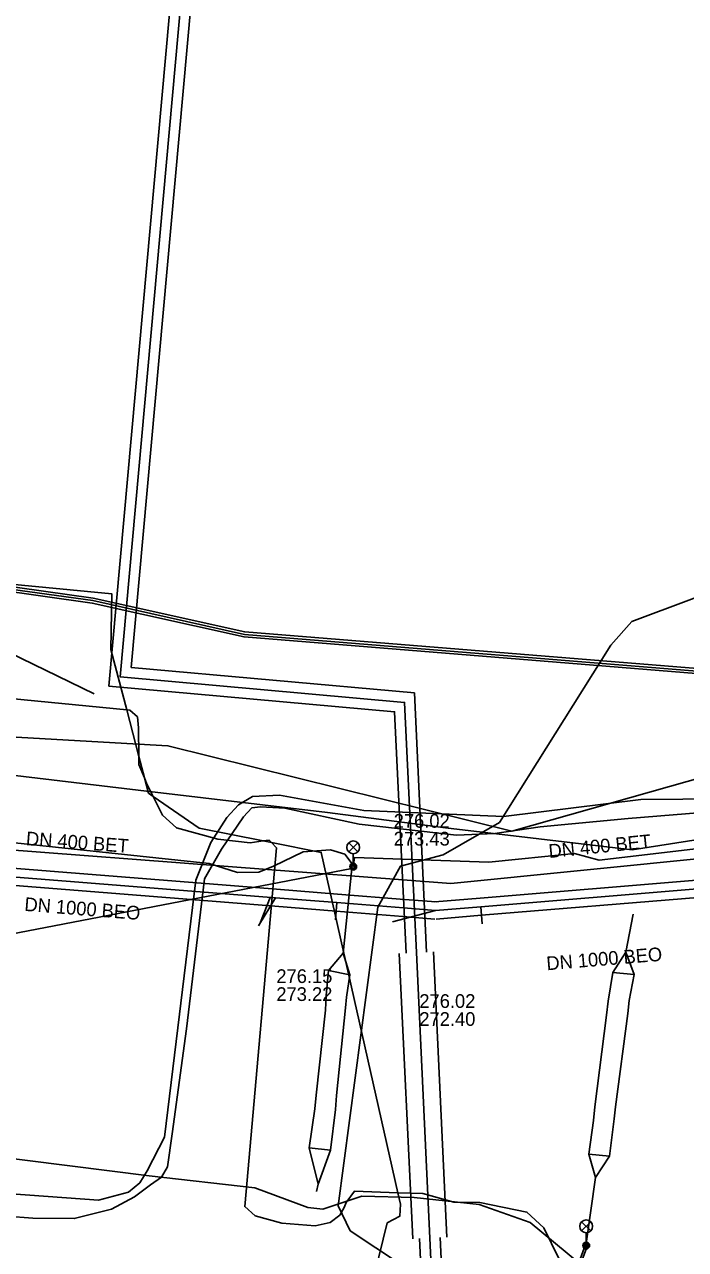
# Model space of a CAD drawing. Extents: x -595540 to -593988, y -1160850 to -1159202.
# Drawn here: x -594121.2 to -594082.6, y -1160632.9 to -1160561.3 of the extents above; entities that cross this region are included whole.
import ezdxf

# ---------------------------------------------------------------- set-up
doc = ezdxf.new("R2010")
doc.units = 0
for name, color, linetype in [('BKOM-ODVODNENI_trasa sítě', 7, 'Continuous'), ('BVK-DESTOVA_popisy', 7, 'Continuous'), ('BVK-DESTOVA_trasa sítě', 7, 'Continuous'), ('BVK-DESTOVA_trasa sítě obvodem', 7, 'Continuous'), ('BVK-SPLASKOVA_popisy', 7, 'Continuous'), ('BVK-SPLASKOVA_trasa sítě', 7, 'Continuous'), ('CETIN_kabel podzemní', 7, 'Continuous'), ('DESTOVA-NEPROVOZOVANA_popisy', 7, 'Continuous'), ('DESTOVA_trasa neprovozované sítě', 7, 'Continuous'), ('DPMB_kabel', 7, 'Continuous'), ('DPMB_kyneta', 7, 'Continuous'), ('DPMB_trolejové vedení-nosné lano', 7, 'Continuous'), ('EON-NN_kabel', 7, 'Continuous'), ('EON-NN_kabel zrušené sítě', 7, 'Continuous'), ('EON-VN_kabel', 7, 'Continuous'), ('TEPLARNY-HORKOVODY_trasa sítě', 7, 'Continuous'), ('TEPLARNY-HORKOVODY_trasa sítě obvodem', 7, 'Continuous'), ('TSB_kabel VO', 7, 'Continuous'), ('TSB_lampy VO', 7, 'Continuous')]:
    doc.layers.add(name, color=color, linetype=linetype)

msp = doc.modelspace()

# ---------------------------------------------------------------- linework, layer by layer
at = {"layer": 'BKOM-ODVODNENI_trasa sítě'}
msp.add_lwpolyline([(-594107.39, -1160613.76), (-594106.83, -1160612.32)], dxfattribs=at)
at = {"layer": 'BVK-DESTOVA_popisy'}
msp.add_line((-594098.113, -1160618.899), (-594098.113, -1160618.899), dxfattribs=at)
at = {"layer": 'BVK-DESTOVA_trasa sítě'}
for points in [[(-594132.702, -1160610.252), (-594106.505, -1160612.34), (-594102.936, -1160612.624), (-594099.029, -1160612.935), (-594097.165, -1160613.084)], [(-594097.165, -1160613.084), (-594094.524, -1160612.865), (-594081.658, -1160611.8), (-594072.835, -1160611.07)]]:
    msp.add_lwpolyline(points, dxfattribs=at)
at = {"layer": 'BVK-DESTOVA_trasa sítě obvodem'}
for points in [[(-594097.125, -1160612.586), (-594098.989, -1160612.437), (-594102.897, -1160612.126), (-594106.465, -1160611.841), (-594132.662, -1160609.754)], [(-594097.205, -1160613.582), (-594099.068, -1160613.434), (-594102.976, -1160613.122), (-594106.545, -1160612.838), (-594132.742, -1160610.75)], [(-594072.876, -1160610.572), (-594081.699, -1160611.302), (-594094.565, -1160612.367), (-594097.206, -1160612.586)], [(-594072.794, -1160611.568), (-594081.617, -1160612.299), (-594094.483, -1160613.364), (-594097.124, -1160613.582)]]:
    msp.add_lwpolyline(points, dxfattribs=at)
at = {"layer": 'BVK-SPLASKOVA_popisy'}
msp.add_line((-594099.61, -1160607.45), (-594099.61, -1160607.45), dxfattribs=at)
at = {"layer": 'BVK-SPLASKOVA_trasa sítě'}
for p, q in [((-594133.999, -1160608.619), (-594096.272, -1160611.505)), ((-594096.272, -1160611.505), (-594072.928, -1160609.152))]:
    msp.add_line(p, q, dxfattribs=at)
at = {"layer": 'CETIN_kabel podzemní'}
for points in [[(-594093.96, -1160635.49), (-594099.15, -1160633.78), (-594102.15, -1160631.79), (-594102.86, -1160630.34), (-594100.54, -1160612.89), (-594099.21, -1160610.49), (-594096.73, -1160609.84), (-594093.44, -1160607.95), (-594086.93, -1160597.59), (-594085.71, -1160596.21), (-594078.74, -1160593.59), (-594062.5, -1160590.98), (-594052.54, -1160586.27), (-594045.39, -1160580.71), (-594043.7, -1160576.77)], [(-594140.45, -1160627.03), (-594139.06, -1160627.33), (-594136.7, -1160603.86), (-594131.93, -1160604.23), (-594128.31, -1160604.51), (-594125.93, -1160604.7), (-594124.19, -1160604.91), (-594114.53, -1160606.05), (-594103.48, -1160607.36), (-594096.58, -1160608.25), (-594085.69, -1160609.54), (-594071.39, -1160607.3), (-594062.5, -1160603.34), (-594027.83, -1160583.05), (-594016.11, -1160577.35)], [(-594062.59, -1160601.03), (-594073.26, -1160602.95), (-594092.72, -1160608.46), (-594112.8, -1160603.46), (-594124.76, -1160602.78), (-594125.51, -1160603.16), (-594126.96, -1160606.3)]]:
    msp.add_lwpolyline(points, dxfattribs=at)
at = {"layer": 'DESTOVA-NEPROVOZOVANA_popisy'}
msp.add_line((-594106.465, -1160618.37), (-594106.465, -1160618.37), dxfattribs=at)
at = {"layer": 'DESTOVA_trasa neprovozované sítě'}
for p, q in [((-594117.1, -1160600.43), (-594130.112, -1160594.133)), ((-594107.5, -1160613.99), (-594106.505, -1160612.34)), ((-594103.016, -1160613.621), (-594102.936, -1160612.624)), ((-594099.672, -1160613.754), (-594097.165, -1160613.084)), ((-594094.442, -1160613.862), (-594094.524, -1160612.865))]:
    msp.add_line(p, q, dxfattribs=at)
at = {"layer": 'DPMB_kabel'}
for points in [[(-594079.062, -1160599.477), (-594108.353, -1160597.109), (-594117.217, -1160595.128), (-594123.01, -1160594.32), (-594130.684, -1160594.34), (-594134.69, -1160595.747), (-594136.51, -1160598.035), (-594137.52, -1160603.002), (-594139.435, -1160605.626), (-594149.827, -1160603.534), (-594164.231, -1160596.802), (-594176.67, -1160589.147), (-594193.452, -1160578.126), (-594206.785, -1160569.604), (-594219.648, -1160560.042)], [(-594079.062, -1160599.477), (-594108.353, -1160597.109), (-594117.217, -1160595.128), (-594123.01, -1160594.32), (-594130.684, -1160594.34), (-594134.69, -1160595.747), (-594136.51, -1160598.035), (-594137.52, -1160603.002), (-594139.435, -1160605.626), (-594149.827, -1160603.534), (-594164.231, -1160596.802), (-594176.67, -1160589.147), (-594193.452, -1160578.126), (-594206.785, -1160569.604), (-594219.648, -1160560.042)], [(-594078.978, -1160599.183), (-594108.307, -1160596.811), (-594117.163, -1160594.832), (-594122.99, -1160594.02), (-594130.736, -1160594.04), (-594134.87, -1160595.493), (-594136.79, -1160597.905), (-594137.8, -1160602.878), (-594139.565, -1160605.294), (-594149.733, -1160603.246), (-594164.089, -1160596.538), (-594176.51, -1160588.893), (-594193.288, -1160577.874), (-594206.615, -1160569.356), (-594219.472, -1160559.798)], [(-594078.978, -1160599.183), (-594108.307, -1160596.811), (-594117.163, -1160594.832), (-594122.99, -1160594.02), (-594130.736, -1160594.04), (-594134.87, -1160595.493), (-594136.79, -1160597.905), (-594137.8, -1160602.878), (-594139.565, -1160605.294), (-594149.733, -1160603.246), (-594164.089, -1160596.538), (-594176.51, -1160588.893), (-594193.288, -1160577.874), (-594206.615, -1160569.356), (-594219.472, -1160559.798)]]:
    msp.add_lwpolyline(points, dxfattribs=at)
at = {"layer": 'DPMB_kyneta'}
msp.add_lwpolyline([(-594079.02, -1160599.33), (-594108.33, -1160596.96), (-594117.19, -1160594.98), (-594123, -1160594.17), (-594130.71, -1160594.19), (-594134.78, -1160595.62), (-594136.65, -1160597.97), (-594137.66, -1160602.94), (-594139.501, -1160605.46), (-594149.78, -1160603.39), (-594164.16, -1160596.67), (-594176.591, -1160589.02), (-594193.37, -1160578), (-594206.7, -1160569.48), (-594219.56, -1160559.92)], dxfattribs=at)
at = {"layer": 'DPMB_trolejové vedení-nosné lano'}
for points in [[(-594140.06, -1160608.868), (-594123.784, -1160614.5), (-594122.58, -1160614.577), (-594102.063, -1160610.628)], [(-594102.063, -1160610.628), (-594102.569, -1160615.57), (-594103.418, -1160616.598), (-594103.563, -1160618.046), (-594103.603, -1160618.908), (-594104.138, -1160623.879), (-594104.224, -1160624.668), (-594104.556, -1160626.944), (-594104.015, -1160629.061), (-594104.117, -1160629.499)], [(-594088.366, -1160632.543), (-594087.82, -1160628.682), (-594088.224, -1160627.317), (-594087.937, -1160625.344), (-594087.864, -1160624.549), (-594087.192, -1160619.197), (-594087.078, -1160618.375), (-594086.812, -1160616.707), (-594086.047, -1160615.526), (-594085.626, -1160613.291)], [(-594086.047, -1160615.526), (-594085.57, -1160616.825), (-594085.857, -1160618.345), (-594085.944, -1160619.104), (-594086.657, -1160624.552), (-594086.742, -1160625.246), (-594087.002, -1160627.428), (-594087.82, -1160628.682)], [(-594104.015, -1160629.061), (-594103.3, -1160627.091), (-594103.017, -1160624.711), (-594102.948, -1160623.887), (-594102.418, -1160618.762), (-594102.363, -1160618.143), (-594102.17, -1160616.837), (-594102.569, -1160615.57)], [(-594103.418, -1160616.598), (-594102.17, -1160616.837)], [(-594086.812, -1160616.707), (-594085.57, -1160616.825)], [(-594104.556, -1160626.944), (-594103.3, -1160627.091)], [(-594088.224, -1160627.317), (-594087.002, -1160627.428)]]:
    msp.add_lwpolyline(points, dxfattribs=at)
at = {"layer": 'EON-NN_kabel'}
for points in [[(-594125.8, -1160600.33), (-594115.203, -1160601.373), (-594115.03, -1160601.39), (-594114.57, -1160601.78), (-594114.52, -1160602.41), (-594114.497, -1160604.084), (-594114.49, -1160604.56), (-594114.172, -1160605.329), (-594114.04, -1160605.65), (-594113.655, -1160606.424)], [(-594113.655, -1160606.424), (-594113.11, -1160607.52), (-594112.3, -1160608.26), (-594109.89, -1160608.92), (-594107.99, -1160609.14), (-594107.229, -1160609.022), (-594106.89, -1160608.97), (-594106.752, -1160609.117), (-594106.46, -1160609.43), (-594108.31, -1160630.38), (-594107.7, -1160630.92), (-594106.14, -1160631.34), (-594104.2, -1160631.5), (-594103.33, -1160631.31), (-594102.76, -1160630.88), (-594102.51, -1160630.44), (-594102.39, -1160630.15), (-594101.91, -1160629.48), (-594099.372, -1160629.569), (-594097.9, -1160629.62), (-594096.09, -1160630.12), (-594094.59, -1160630.14), (-594091.83, -1160630.7), (-594090.84, -1160631.63), (-594089.96, -1160633.42)]]:
    msp.add_lwpolyline(points, dxfattribs=at)
at = {"layer": 'EON-NN_kabel zrušené sítě'}
msp.add_lwpolyline([(-594105.574, -1160654.122), (-594099.983, -1160631.336), (-594099.253, -1160630.941), (-594099.22, -1160630.242), (-594099.372, -1160629.569), (-594103.846, -1160609.696), (-594106.752, -1160609.117), (-594107.229, -1160609.022), (-594110.969, -1160608.278), (-594113.655, -1160606.424), (-594113.938, -1160606.229), (-594114.172, -1160605.329), (-594114.497, -1160604.084), (-594115.203, -1160601.373), (-594116.124, -1160597.836), (-594116.065, -1160594.59), (-594123.806, -1160593.852)], dxfattribs=at)
at = {"layer": 'EON-VN_kabel'}
for points in [[(-594080.269, -1160606.556), (-594085.176, -1160606.603), (-594093.194, -1160607.596), (-594101.355, -1160607.237), (-594106.272, -1160606.355), (-594107.848, -1160606.433), (-594108.672, -1160606.914), (-594109.362, -1160607.65), (-594110.283, -1160609.12), (-594111.172, -1160611.316), (-594113.006, -1160626.334), (-594114.004, -1160628.293), (-594114.443, -1160628.99), (-594115.106, -1160629.534), (-594116.86, -1160630.001), (-594124.093, -1160629.472), (-594131.799, -1160627.784), (-594137.318, -1160625.92), (-594143.367, -1160624.594), (-594145.35, -1160623.637), (-594148.208, -1160622.882), (-594149.63, -1160623.356), (-594150.75, -1160624.77)], [(-594122.232, -1160630.944), (-594120.681, -1160631.061), (-594118.272, -1160631.085), (-594116.087, -1160630.531), (-594114.742, -1160629.818), (-594113.823, -1160629.106), (-594113.165, -1160628.664), (-594112.822, -1160628.061), (-594112.553, -1160626.126), (-594111.705, -1160619.991), (-594110.663, -1160611.226), (-594109.67, -1160609.502), (-594108.387, -1160607.61), (-594107.895, -1160607.097), (-594107.386, -1160607.03), (-594105.962, -1160607.104), (-594101.637, -1160608.041), (-594095.938, -1160608.68), (-594093.699, -1160608.594), (-594091.052, -1160608.196), (-594085.912, -1160607.712), (-594080.659, -1160607.283)]]:
    msp.add_lwpolyline(points, dxfattribs=at)
at = {"layer": 'TEPLARNY-HORKOVODY_trasa sítě'}
msp.add_line((-594098.288, -1160615.54), (-594097.498, -1160632.222), dxfattribs=at)
for points in [[(-594111.291, -1160551.608), (-594115.592, -1160599.429), (-594098.98, -1160600.927), (-594098.288, -1160615.54)], [(-594097.498, -1160632.222), (-594097.065, -1160641.37), (-594135.027, -1160650.307), (-594137.433, -1160640.086), (-594177.342, -1160649.481), (-594181.131, -1160668.099), (-594187.107, -1160667.561), (-594188.407, -1160682.003), (-594201.223, -1160680.849)]]:
    msp.add_lwpolyline(points, dxfattribs=at)
at = {"layer": 'TEPLARNY-HORKOVODY_trasa sítě obvodem'}
for p, q in [((-594097.289, -1160615.493), (-594096.499, -1160632.175)), ((-594099.287, -1160615.587), (-594098.497, -1160632.269))]:
    msp.add_line(p, q, dxfattribs=at)
for points in [[(-594098.887, -1160615.568), (-594099.555, -1160601.478), (-594116.243, -1160599.973), (-594111.835, -1160550.957)], [(-594110.747, -1160552.259), (-594114.941, -1160598.885), (-594098.405, -1160600.376), (-594097.689, -1160615.512)], [(-594096.899, -1160632.194), (-594096.442, -1160641.84), (-594135.474, -1160651.029), (-594137.88, -1160640.808), (-594176.831, -1160649.977), (-594180.65, -1160668.745), (-594186.563, -1160668.212), (-594187.863, -1160682.654), (-594201.277, -1160681.447)], [(-594201.169, -1160680.251), (-594188.951, -1160681.352), (-594187.651, -1160666.91), (-594181.612, -1160667.453), (-594177.853, -1160648.985), (-594136.986, -1160639.364), (-594134.58, -1160649.585), (-594097.688, -1160640.9), (-594098.097, -1160632.25)]]:
    msp.add_lwpolyline(points, dxfattribs=at)
at = {"layer": 'TSB_kabel VO'}
for points in [[(-594161.99, -1160596.91), (-594158.27, -1160598.61), (-594156.54, -1160599.86), (-594153.6, -1160601.29), (-594150.245, -1160602.758), (-594148.39, -1160603.6), (-594145.74, -1160605.09), (-594144.86, -1160605.81), (-594141.45, -1160607.93), (-594140.35, -1160608.21), (-594139.97, -1160608.93), (-594139.62, -1160608.48), (-594138.78, -1160607.94), (-594135.14, -1160607.71), (-594110.39, -1160610.33), (-594108.74, -1160610.86), (-594107.49, -1160610.85), (-594106.63, -1160610.5), (-594104.9, -1160609.66), (-594103.31, -1160609.54), (-594102.47, -1160609.8), (-594101.87, -1160610.6)], [(-594101.974, -1160610.524), (-594101.91, -1160609.99), (-594094.06, -1160610.27), (-594089.05, -1160609.76), (-594087.61, -1160610.15), (-594079.16, -1160609.16)], [(-594123.34, -1160627.389), (-594113.9, -1160628.58), (-594107.73, -1160629.29), (-594104.62, -1160630.43), (-594103.75, -1160630.53), (-594101.47, -1160629.77), (-594098.42, -1160629.84), (-594094.62, -1160630.25), (-594091.65, -1160631.31), (-594088.799, -1160633.66), (-594088.491, -1160632.818), (-594088.368, -1160632.655), (-594088.379, -1160632.859), (-594088.703, -1160633.745)]]:
    msp.add_lwpolyline(points, dxfattribs=at)
at = {"layer": 'TSB_lampy VO'}
for p, q in [((-594102.239, -1160609.664), (-594101.709, -1160609.134)), ((-594102.239, -1160609.134), (-594101.709, -1160609.664)), ((-594102.239, -1160609.664), (-594101.709, -1160609.134)), ((-594102.239, -1160609.134), (-594101.709, -1160609.664)), ((-594101.974, -1160609.774), (-594101.974, -1160610.524)), ((-594101.974, -1160609.774), (-594101.974, -1160610.524)), ((-594088.633, -1160631.795), (-594088.103, -1160631.265)), ((-594088.633, -1160631.265), (-594088.103, -1160631.795)), ((-594088.633, -1160631.795), (-594088.103, -1160631.265)), ((-594088.633, -1160631.265), (-594088.103, -1160631.795)), ((-594088.368, -1160631.905), (-594088.368, -1160632.655)), ((-594088.368, -1160631.905), (-594088.368, -1160632.655))]:
    msp.add_line(p, q, dxfattribs=at)
for centre, radius in [((-594101.974, -1160609.399), 0.375), ((-594101.974, -1160609.399), 0.375), ((-594101.974, -1160610.524), 0.2), ((-594101.974, -1160610.524), 0.2), ((-594101.974, -1160610.524), 0.145), ((-594101.974, -1160610.524), 0.145), ((-594101.974, -1160610.524), 0.0876), ((-594101.974, -1160610.524), 0.0876), ((-594088.368, -1160631.53), 0.375), ((-594088.368, -1160631.53), 0.375), ((-594088.368, -1160632.655), 0.2), ((-594088.368, -1160632.655), 0.2), ((-594088.368, -1160632.655), 0.145), ((-594088.368, -1160632.655), 0.145), ((-594088.368, -1160632.655), 0.0876), ((-594088.368, -1160632.655), 0.0876)]:
    msp.add_circle(centre, radius, dxfattribs=at)

# ---------------------------------------------------------------- texts
at = {"layer": 'BVK-DESTOVA_popisy'}
for rotation, p in [(355.46302, (-594121.2, -1160613.105)), (4.75555, (-594090.66, -1160616.58))]:
    msp.add_text('DN 1000 BEO', height=0.8, rotation=rotation, dxfattribs=at).set_placement(p)
for s, p in [('276.02', (-594098.113, -1160618.774)), ('272.40', (-594098.113, -1160619.824))]:
    msp.add_text(s, height=0.8, dxfattribs=at).set_placement(p)
at = {"layer": 'BVK-SPLASKOVA_popisy'}
for s, p in [('276.02', (-594099.61, -1160608.25)), ('273.43', (-594099.61, -1160609.29))]:
    msp.add_text(s, height=0.8, dxfattribs=at).set_placement(p)
for rotation, p in [(355.6349, (-594121.11, -1160609.264)), (5.72958, (-594090.526, -1160610.021))]:
    msp.add_text('DN 400 BET', height=0.8, rotation=rotation, dxfattribs=at).set_placement(p)
at = {"layer": 'DESTOVA-NEPROVOZOVANA_popisy'}
for s, p in [('276.15', (-594106.465, -1160617.32)), ('273.22', (-594106.465, -1160618.37))]:
    msp.add_text(s, height=0.8, dxfattribs=at).set_placement(p)

doc.saveas('drawing.dxf')
